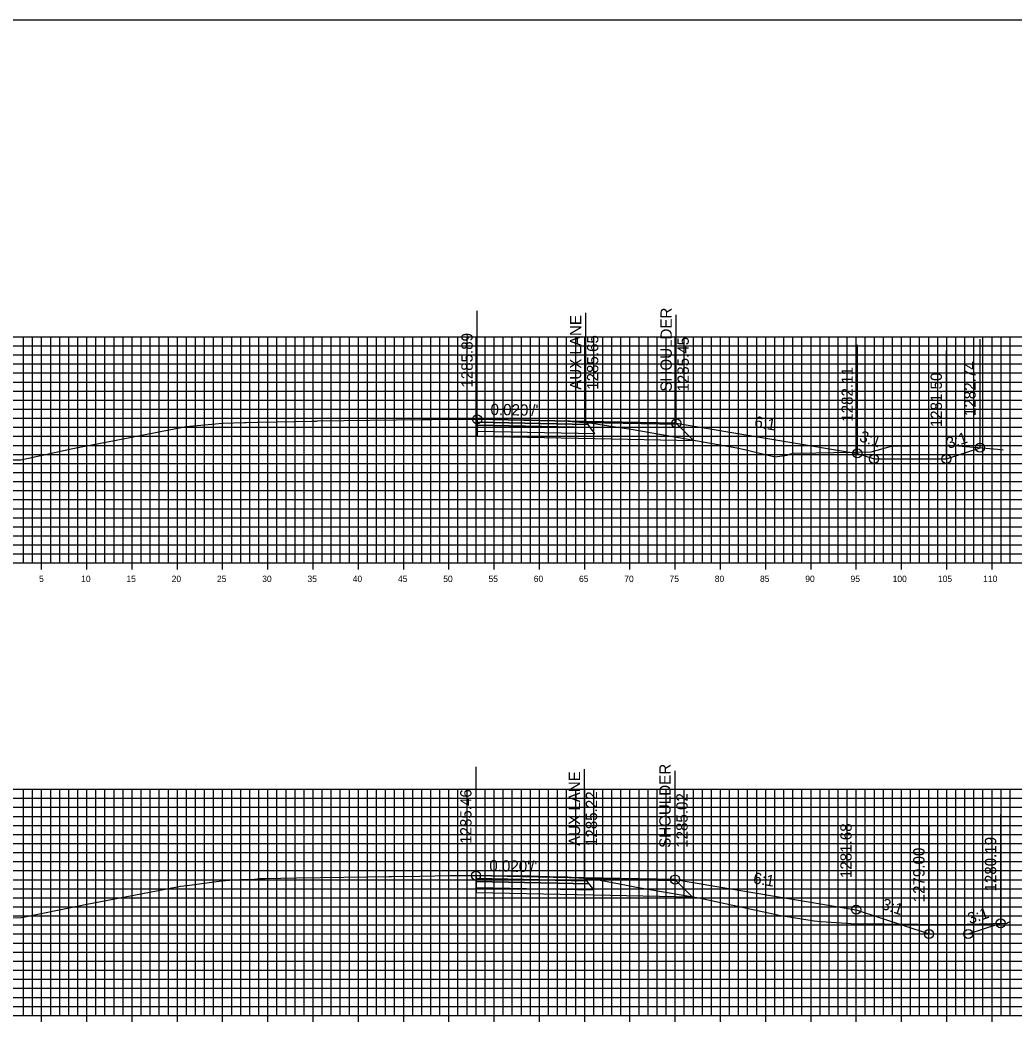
# Model space of a CAD drawing. Extents: x 674939 to 678919, y 750652 to 765176.
# Drawn here: x 678751.2 to 678861.1, y 763685.2 to 763796.3 of the extents above; entities that cross this region are included whole.
import ezdxf

# ---------------------------------------------------------------- set-up
doc = ezdxf.new("R2010")
doc.units = 0
for name, color, linetype in [('Level 10', 7, 'Continuous'), ('Level 18', 7, 'Continuous'), ('Level 19', 7, 'Continuous'), ('Level 20', 7, 'Continuous'), ('Level 22', 7, 'Continuous'), ('Level 23', 7, 'Continuous'), ('Level 4', 7, 'Continuous'), ('Level 7', 7, 'Continuous'), ('Level 8', 7, 'Continuous'), ('Level 9', 7, 'Continuous')]:
    doc.layers.add(name, color=color, linetype=linetype)

msp = doc.modelspace()

# ---------------------------------------------------------------- linework, layer by layer
at = {"layer": 'Level 10'}
for points in [[(678749.18, 763747.68), (678751.22, 763747.7), (678756.98, 763748.93), (678758.31, 763749.2), (678761.77, 763749.87), (678769.5, 763751.38), (678772.74, 763751.68), (678773.44, 763751.74), (678773.47, 763751.74), (678773.59, 763751.75), (678775.92, 763751.82), (678776.11, 763751.82), (678777.39, 763751.86), (678777.48, 763751.86), (678777.49, 763751.86), (678777.53, 763751.87), (678777.57, 763751.86), (678783.35, 763751.97), (678783.76, 763751.98), (678783.91, 763751.98), (678783.99, 763751.99), (678795.6, 763752.14), (678796.62, 763752.15), (678801.48, 763752.17), (678801.65, 763752.17), (678801.97, 763752.17), (678801.99, 763752.18), (678802.1, 763752.17), (678804.69, 763752.16), (678804.76, 763752.16), (678807.54, 763752.1), (678807.82, 763752.09), (678807.98, 763752.09), (678811.69, 763751.97), (678811.79, 763751.96), (678812.52, 763751.9), (678814.3, 763751.73), (678816.19, 763751.45), (678818.89, 763751.04), (678826.6, 763749.68), (678830.35, 763749.02), (678831.02, 763748.86), (678834.58, 763748.03), (678835.88, 763748.2), (678836.15, 763748.33), (678836.56, 763748.44), (678839.06, 763748.48), (678845.19, 763748.58), (678847.44, 763749.2), (678853.65, 763749.31), (678853.91, 763749.31), (678859.15, 763748.86), (678859.38, 763748.83), (678859.4, 763748.83), (678859.4, 763748.83), (678859.77, 763748.79)], [(678749.62, 763697.08), (678751.3, 763697.1), (678757.81, 763698.44), (678758.35, 763698.55), (678767.37, 763700.29), (678768.88, 763700.58), (678769.6, 763700.66), (678773.41, 763701.15), (678773.49, 763701.17), (678774.7, 763701.26), (678775.42, 763701.3), (678776.02, 763701.32), (678776.65, 763701.33), (678777.02, 763701.35), (678777.14, 763701.36), (678777.33, 763701.38), (678777.5, 763701.4), (678777.62, 763701.41), (678778.22, 763701.41), (678781.7, 763701.48), (678786.9, 763701.57), (678791.93, 763701.64), (678792.17, 763701.64), (678795.31, 763701.68), (678798.65, 763701.74), (678799.9, 763701.75), (678801.52, 763701.75), (678801.65, 763701.75), (678802.17, 763701.75), (678803.13, 763701.75), (678805.32, 763701.73), (678807.57, 763701.7), (678808.47, 763701.67), (678809.65, 763701.64), (678810.55, 763701.62), (678811.62, 763701.6), (678811.63, 763701.59), (678811.67, 763701.59), (678812.84, 763701.51), (678814.46, 763701.4), (678818.13, 763700.69), (678819.43, 763700.44), (678820.5, 763700.25), (678826.14, 763699.29), (678834.69, 763697.43), (678834.99, 763697.36), (678835.47, 763697.29), (678838.87, 763696.73), (678839.65, 763696.68), (678842.97, 763696.46), (678850.35, 763696.39), (678854.39, 763696.34), (678857.13, 763696.42), (678860.15, 763696.5), (678860.28, 763696.56), (678860.31, 763696.57), (678860.58, 763696.69)]]:
    msp.add_lwpolyline(points, dxfattribs=at)
at = {"layer": 'Level 18'}
for points in [[(678823.65, 763751.73), (678813.65, 763751.93), (678801.65, 763752.17)], [(678801.65, 763752.17), (678813.65, 763751.93), (678823.65, 763751.73), (678843.65, 763748.4), (678845.49, 763747.79), (678853.49, 763747.79), (678857.21, 763749.03)], [(678823.65, 763751.73), (678823.65, 763751.73)], [(678823.52, 763701.31), (678813.52, 763701.51), (678801.52, 763701.75)], [(678801.52, 763701.75), (678813.52, 763701.51), (678823.52, 763701.31), (678843.52, 763697.97), (678851.57, 763695.29), (678855.91, 763695.29), (678859.49, 763696.48)], [(678823.52, 763701.31), (678823.52, 763701.31)]]:
    msp.add_lwpolyline(points, dxfattribs=at)
for points in [[(678801.65, 763752.17), (678801.65, 763751.84), (678813.9, 763751.59), (678813.65, 763751.93)], [(678813.65, 763751.93), (678823.65, 763751.73), (678823.77, 763751.58), (678813.77, 763751.77)], [(678801.52, 763701.75), (678801.52, 763701.42), (678813.77, 763701.17), (678813.52, 763701.51)], [(678813.52, 763701.51), (678823.52, 763701.31), (678823.64, 763701.15), (678813.64, 763701.35)]]:
    msp.add_lwpolyline(points, close=True, dxfattribs=at)
at = {"layer": 'Level 19'}
for points in [[(678801.65, 763751.84), (678801.65, 763751.51), (678814.15, 763751.26), (678813.9, 763751.59)], [(678801.65, 763751.51), (678801.65, 763750.85), (678814.65, 763750.59), (678814.15, 763751.26)], [(678801.52, 763701.42), (678801.52, 763701.09), (678814.02, 763700.83), (678813.77, 763701.17)], [(678801.52, 763701.09), (678801.52, 763700.43), (678814.52, 763700.16), (678814.02, 763700.83)]]:
    msp.add_lwpolyline(points, close=True, dxfattribs=at)
for points in [[(678801.65, 763750.85), (678801.65, 763750.31), (678814.65, 763750.05), (678825.53, 763749.83), (678823.77, 763751.58)], [(678801.52, 763700.43), (678801.52, 763699.89), (678814.52, 763699.62), (678825.4, 763699.4), (678823.64, 763701.15)]]:
    msp.add_lwpolyline(points, dxfattribs=at)
at = {"layer": 'Level 20'}
for p, q in [((678598.53, 763761.29), (678898.53, 763761.29)), ((678751.53, 763736.29), (678751.53, 763761.29)), ((678752.53, 763736.29), (678752.53, 763761.29)), ((678753.53, 763736.29), (678753.53, 763761.29)), ((678754.53, 763736.29), (678754.53, 763761.29)), ((678755.53, 763736.29), (678755.53, 763761.29)), ((678756.53, 763736.29), (678756.53, 763761.29)), ((678757.53, 763736.29), (678757.53, 763761.29)), ((678758.53, 763736.29), (678758.53, 763761.29)), ((678759.53, 763736.29), (678759.53, 763761.29)), ((678760.53, 763736.29), (678760.53, 763761.29)), ((678761.53, 763736.29), (678761.53, 763761.29)), ((678762.53, 763736.29), (678762.53, 763761.29)), ((678763.53, 763736.29), (678763.53, 763761.29)), ((678764.53, 763736.29), (678764.53, 763761.29)), ((678765.53, 763736.29), (678765.53, 763761.29)), ((678766.53, 763736.29), (678766.53, 763761.29)), ((678767.53, 763736.29), (678767.53, 763761.29)), ((678768.53, 763736.29), (678768.53, 763761.29)), ((678769.53, 763736.29), (678769.53, 763761.29)), ((678770.53, 763736.29), (678770.53, 763761.29)), ((678771.53, 763736.29), (678771.53, 763761.29)), ((678772.53, 763736.29), (678772.53, 763761.29)), ((678773.53, 763736.29), (678773.53, 763761.29)), ((678774.53, 763736.29), (678774.53, 763761.29)), ((678775.53, 763736.29), (678775.53, 763761.29)), ((678776.53, 763736.29), (678776.53, 763761.29)), ((678777.53, 763736.29), (678777.53, 763761.29)), ((678778.53, 763736.29), (678778.53, 763761.29)), ((678779.53, 763736.29), (678779.53, 763761.29)), ((678780.53, 763736.29), (678780.53, 763761.29)), ((678781.53, 763736.29), (678781.53, 763761.29)), ((678782.53, 763736.29), (678782.53, 763761.29)), ((678783.53, 763736.29), (678783.53, 763761.29)), ((678784.53, 763736.29), (678784.53, 763761.29)), ((678785.53, 763736.29), (678785.53, 763761.29)), ((678786.53, 763736.29), (678786.53, 763761.29)), ((678787.53, 763736.29), (678787.53, 763761.29)), ((678788.53, 763736.29), (678788.53, 763761.29)), ((678789.53, 763736.29), (678789.53, 763761.29)), ((678790.53, 763736.29), (678790.53, 763761.29)), ((678791.53, 763736.29), (678791.53, 763761.29)), ((678792.53, 763736.29), (678792.53, 763761.29)), ((678793.53, 763736.29), (678793.53, 763761.29)), ((678794.53, 763736.29), (678794.53, 763761.29)), ((678795.53, 763736.29), (678795.53, 763761.29)), ((678796.53, 763736.29), (678796.53, 763761.29)), ((678797.53, 763736.29), (678797.53, 763761.29)), ((678798.53, 763736.29), (678798.53, 763761.29)), ((678799.53, 763736.29), (678799.53, 763761.29)), ((678800.53, 763736.29), (678800.53, 763761.29)), ((678801.53, 763736.29), (678801.53, 763761.29)), ((678802.53, 763736.29), (678802.53, 763761.29)), ((678803.53, 763736.29), (678803.53, 763761.29)), ((678804.53, 763736.29), (678804.53, 763761.29)), ((678805.53, 763736.29), (678805.53, 763761.29)), ((678806.53, 763736.29), (678806.53, 763761.29)), ((678807.53, 763736.29), (678807.53, 763761.29)), ((678808.53, 763736.29), (678808.53, 763761.29)), ((678809.53, 763736.29), (678809.53, 763761.29)), ((678810.53, 763736.29), (678810.53, 763761.29)), ((678811.53, 763736.29), (678811.53, 763761.29)), ((678812.53, 763736.29), (678812.53, 763761.29)), ((678813.53, 763736.29), (678813.53, 763761.29)), ((678814.53, 763736.29), (678814.53, 763761.29)), ((678815.53, 763736.29), (678815.53, 763761.29)), ((678816.53, 763736.29), (678816.53, 763761.29)), ((678817.53, 763736.29), (678817.53, 763761.29)), ((678818.53, 763736.29), (678818.53, 763761.29)), ((678819.53, 763736.29), (678819.53, 763761.29)), ((678820.53, 763736.29), (678820.53, 763761.29)), ((678821.53, 763736.29), (678821.53, 763761.29)), ((678822.53, 763736.29), (678822.53, 763761.29)), ((678823.53, 763736.29), (678823.53, 763761.29)), ((678824.53, 763736.29), (678824.53, 763761.29)), ((678825.53, 763736.29), (678825.53, 763761.29)), ((678826.53, 763736.29), (678826.53, 763761.29)), ((678827.53, 763736.29), (678827.53, 763761.29)), ((678828.53, 763736.29), (678828.53, 763761.29)), ((678829.53, 763736.29), (678829.53, 763761.29)), ((678830.53, 763736.29), (678830.53, 763761.29)), ((678831.53, 763736.29), (678831.53, 763761.29)), ((678832.53, 763736.29), (678832.53, 763761.29)), ((678833.53, 763736.29), (678833.53, 763761.29)), ((678834.53, 763736.29), (678834.53, 763761.29)), ((678835.53, 763736.29), (678835.53, 763761.29)), ((678836.53, 763736.29), (678836.53, 763761.29)), ((678837.53, 763736.29), (678837.53, 763761.29)), ((678838.53, 763736.29), (678838.53, 763761.29)), ((678839.53, 763736.29), (678839.53, 763761.29)), ((678840.53, 763736.29), (678840.53, 763761.29)), ((678841.53, 763736.29), (678841.53, 763761.29)), ((678842.53, 763736.29), (678842.53, 763761.29)), ((678843.53, 763736.29), (678843.53, 763761.29)), ((678844.53, 763736.29), (678844.53, 763761.29)), ((678845.53, 763736.29), (678845.53, 763761.29)), ((678846.53, 763736.29), (678846.53, 763761.29)), ((678847.53, 763736.29), (678847.53, 763761.29)), ((678848.53, 763736.29), (678848.53, 763761.29)), ((678849.53, 763736.29), (678849.53, 763761.29)), ((678850.53, 763736.29), (678850.53, 763761.29)), ((678851.53, 763736.29), (678851.53, 763761.29)), ((678852.53, 763736.29), (678852.53, 763761.29)), ((678853.53, 763736.29), (678853.53, 763761.29)), ((678854.53, 763736.29), (678854.53, 763761.29)), ((678855.53, 763736.29), (678855.53, 763761.29)), ((678856.53, 763736.29), (678856.53, 763761.29)), ((678857.53, 763736.29), (678857.53, 763761.29)), ((678858.53, 763736.29), (678858.53, 763761.29)), ((678859.53, 763736.29), (678859.53, 763761.29)), ((678860.53, 763736.29), (678860.53, 763761.29)), ((678598.53, 763760.29), (678898.53, 763760.29)), ((678598.53, 763759.29), (678898.53, 763759.29)), ((678598.53, 763758.29), (678898.53, 763758.29)), ((678598.53, 763757.29), (678898.53, 763757.29)), ((678598.53, 763756.29), (678898.53, 763756.29)), ((678598.53, 763755.29), (678898.53, 763755.29)), ((678598.53, 763754.29), (678898.53, 763754.29)), ((678598.53, 763753.29), (678898.53, 763753.29)), ((678598.53, 763752.29), (678898.53, 763752.29)), ((678598.53, 763751.29), (678898.53, 763751.29)), ((678598.53, 763750.29), (678898.53, 763750.29)), ((678598.53, 763749.29), (678898.53, 763749.29)), ((678598.53, 763748.29), (678898.53, 763748.29)), ((678598.53, 763747.29), (678898.53, 763747.29)), ((678598.53, 763746.29), (678898.53, 763746.29)), ((678598.53, 763745.29), (678898.53, 763745.29)), ((678598.53, 763744.29), (678898.53, 763744.29)), ((678598.53, 763743.29), (678898.53, 763743.29)), ((678598.53, 763742.29), (678898.53, 763742.29)), ((678598.53, 763741.29), (678898.53, 763741.29)), ((678598.53, 763740.29), (678898.53, 763740.29)), ((678598.53, 763739.29), (678898.53, 763739.29)), ((678598.53, 763738.29), (678898.53, 763738.29)), ((678598.53, 763737.29), (678898.53, 763737.29)), ((678598.53, 763736.29), (678898.53, 763736.29)), ((678598.53, 763711.29), (678898.53, 763711.29)), ((678751.53, 763686.29), (678751.53, 763711.29)), ((678752.53, 763686.29), (678752.53, 763711.29)), ((678753.53, 763686.29), (678753.53, 763711.29)), ((678754.53, 763686.29), (678754.53, 763711.29)), ((678755.53, 763686.29), (678755.53, 763711.29)), ((678756.53, 763686.29), (678756.53, 763711.29)), ((678757.53, 763686.29), (678757.53, 763711.29)), ((678758.53, 763686.29), (678758.53, 763711.29)), ((678759.53, 763686.29), (678759.53, 763711.29)), ((678760.53, 763686.29), (678760.53, 763711.29)), ((678761.53, 763686.29), (678761.53, 763711.29)), ((678762.53, 763686.29), (678762.53, 763711.29)), ((678763.53, 763686.29), (678763.53, 763711.29)), ((678764.53, 763686.29), (678764.53, 763711.29)), ((678765.53, 763686.29), (678765.53, 763711.29)), ((678766.53, 763686.29), (678766.53, 763711.29)), ((678767.53, 763686.29), (678767.53, 763711.29)), ((678768.53, 763686.29), (678768.53, 763711.29)), ((678769.53, 763686.29), (678769.53, 763711.29)), ((678770.53, 763686.29), (678770.53, 763711.29)), ((678771.53, 763686.29), (678771.53, 763711.29)), ((678772.53, 763686.29), (678772.53, 763711.29)), ((678773.53, 763686.29), (678773.53, 763711.29)), ((678774.53, 763686.29), (678774.53, 763711.29)), ((678775.53, 763686.29), (678775.53, 763711.29)), ((678776.53, 763686.29), (678776.53, 763711.29)), ((678777.53, 763686.29), (678777.53, 763711.29)), ((678778.53, 763686.29), (678778.53, 763711.29)), ((678779.53, 763686.29), (678779.53, 763711.29)), ((678780.53, 763686.29), (678780.53, 763711.29)), ((678781.53, 763686.29), (678781.53, 763711.29)), ((678782.53, 763686.29), (678782.53, 763711.29)), ((678783.53, 763686.29), (678783.53, 763711.29)), ((678784.53, 763686.29), (678784.53, 763711.29)), ((678785.53, 763686.29), (678785.53, 763711.29)), ((678786.53, 763686.29), (678786.53, 763711.29)), ((678787.53, 763686.29), (678787.53, 763711.29)), ((678788.53, 763686.29), (678788.53, 763711.29)), ((678789.53, 763686.29), (678789.53, 763711.29)), ((678790.53, 763686.29), (678790.53, 763711.29)), ((678791.53, 763686.29), (678791.53, 763711.29)), ((678792.53, 763686.29), (678792.53, 763711.29)), ((678793.53, 763686.29), (678793.53, 763711.29)), ((678794.53, 763686.29), (678794.53, 763711.29)), ((678795.53, 763686.29), (678795.53, 763711.29)), ((678796.53, 763686.29), (678796.53, 763711.29)), ((678797.53, 763686.29), (678797.53, 763711.29)), ((678798.53, 763686.29), (678798.53, 763711.29)), ((678799.53, 763686.29), (678799.53, 763711.29)), ((678800.53, 763686.29), (678800.53, 763711.29)), ((678801.53, 763686.29), (678801.53, 763711.29)), ((678802.53, 763686.29), (678802.53, 763711.29)), ((678803.53, 763686.29), (678803.53, 763711.29)), ((678804.53, 763686.29), (678804.53, 763711.29)), ((678805.53, 763686.29), (678805.53, 763711.29)), ((678806.53, 763686.29), (678806.53, 763711.29)), ((678807.53, 763686.29), (678807.53, 763711.29)), ((678808.53, 763686.29), (678808.53, 763711.29)), ((678809.53, 763686.29), (678809.53, 763711.29)), ((678810.53, 763686.29), (678810.53, 763711.29)), ((678811.53, 763686.29), (678811.53, 763711.29)), ((678812.53, 763686.29), (678812.53, 763711.29)), ((678813.53, 763686.29), (678813.53, 763711.29)), ((678814.53, 763686.29), (678814.53, 763711.29)), ((678815.53, 763686.29), (678815.53, 763711.29)), ((678816.53, 763686.29), (678816.53, 763711.29)), ((678817.53, 763686.29), (678817.53, 763711.29)), ((678818.53, 763686.29), (678818.53, 763711.29)), ((678819.53, 763686.29), (678819.53, 763711.29)), ((678820.53, 763686.29), (678820.53, 763711.29)), ((678821.53, 763686.29), (678821.53, 763711.29)), ((678822.53, 763686.29), (678822.53, 763711.29)), ((678823.53, 763686.29), (678823.53, 763711.29)), ((678824.53, 763686.29), (678824.53, 763711.29)), ((678825.53, 763686.29), (678825.53, 763711.29)), ((678826.53, 763686.29), (678826.53, 763711.29)), ((678827.53, 763686.29), (678827.53, 763711.29)), ((678828.53, 763686.29), (678828.53, 763711.29)), ((678829.53, 763686.29), (678829.53, 763711.29)), ((678830.53, 763686.29), (678830.53, 763711.29)), ((678831.53, 763686.29), (678831.53, 763711.29)), ((678832.53, 763686.29), (678832.53, 763711.29)), ((678833.53, 763686.29), (678833.53, 763711.29)), ((678834.53, 763686.29), (678834.53, 763711.29)), ((678835.53, 763686.29), (678835.53, 763711.29)), ((678836.53, 763686.29), (678836.53, 763711.29)), ((678837.53, 763686.29), (678837.53, 763711.29)), ((678838.53, 763686.29), (678838.53, 763711.29)), ((678839.53, 763686.29), (678839.53, 763711.29)), ((678840.53, 763686.29), (678840.53, 763711.29)), ((678841.53, 763686.29), (678841.53, 763711.29)), ((678842.53, 763686.29), (678842.53, 763711.29)), ((678843.53, 763686.29), (678843.53, 763711.29)), ((678844.53, 763686.29), (678844.53, 763711.29)), ((678845.53, 763686.29), (678845.53, 763711.29)), ((678846.53, 763686.29), (678846.53, 763711.29)), ((678847.53, 763686.29), (678847.53, 763711.29)), ((678848.53, 763686.29), (678848.53, 763711.29)), ((678849.53, 763686.29), (678849.53, 763711.29)), ((678850.53, 763686.29), (678850.53, 763711.29)), ((678851.53, 763686.29), (678851.53, 763711.29)), ((678852.53, 763686.29), (678852.53, 763711.29)), ((678853.53, 763686.29), (678853.53, 763711.29)), ((678854.53, 763686.29), (678854.53, 763711.29)), ((678855.53, 763686.29), (678855.53, 763711.29)), ((678856.53, 763686.29), (678856.53, 763711.29)), ((678857.53, 763686.29), (678857.53, 763711.29)), ((678858.53, 763686.29), (678858.53, 763711.29)), ((678859.53, 763686.29), (678859.53, 763711.29)), ((678860.53, 763686.29), (678860.53, 763711.29)), ((678598.53, 763710.29), (678898.53, 763710.29)), ((678598.53, 763709.29), (678898.53, 763709.29)), ((678598.53, 763708.29), (678898.53, 763708.29)), ((678598.53, 763707.29), (678898.53, 763707.29)), ((678598.53, 763706.29), (678898.53, 763706.29)), ((678598.53, 763705.29), (678898.53, 763705.29)), ((678598.53, 763704.29), (678898.53, 763704.29)), ((678598.53, 763703.29), (678898.53, 763703.29)), ((678598.53, 763702.29), (678898.53, 763702.29)), ((678598.53, 763701.29), (678898.53, 763701.29)), ((678598.53, 763700.29), (678898.53, 763700.29)), ((678598.53, 763699.29), (678898.53, 763699.29)), ((678598.53, 763698.29), (678898.53, 763698.29)), ((678598.53, 763697.29), (678898.53, 763697.29)), ((678598.53, 763696.29), (678898.53, 763696.29)), ((678598.53, 763695.29), (678898.53, 763695.29)), ((678598.53, 763694.29), (678898.53, 763694.29)), ((678598.53, 763693.29), (678898.53, 763693.29)), ((678598.53, 763692.29), (678898.53, 763692.29)), ((678598.53, 763691.29), (678898.53, 763691.29)), ((678598.53, 763690.29), (678898.53, 763690.29)), ((678598.53, 763689.29), (678898.53, 763689.29)), ((678598.53, 763688.29), (678898.53, 763688.29)), ((678598.53, 763687.29), (678898.53, 763687.29)), ((678598.53, 763686.29), (678898.53, 763686.29))]:
    msp.add_line(p, q, dxfattribs=at)
at = {"layer": 'Level 23'}
for p, q in [((678801.65, 763752.17), (678801.65, 763764.17)), ((678813.65, 763751.93), (678813.65, 763763.93)), ((678823.65, 763751.73), (678823.65, 763763.73)), ((678857.21, 763749.03), (678857.21, 763761.03)), ((678843.65, 763748.4), (678843.65, 763760.4)), ((678853.49, 763747.79), (678853.49, 763759.79)), ((678801.52, 763701.75), (678801.52, 763713.75)), ((678813.52, 763701.51), (678813.52, 763713.51)), ((678823.52, 763701.31), (678823.52, 763713.31)), ((678843.52, 763697.97), (678843.52, 763709.97)), ((678859.49, 763696.48), (678859.49, 763708.48)), ((678851.57, 763695.29), (678851.57, 763707.29))]:
    msp.add_line(p, q, dxfattribs=at)
at = {"layer": 'Level 4'}
msp.add_lwpolyline([(678578.53, 763576.29), (678918.53, 763576.29), (678918.53, 763796.29), (678578.53, 763796.29)], close=True, dxfattribs=at)
for centre in [(678801.65, 763752.17), (678823.65, 763751.73), (678857.21, 763749.03), (678843.65, 763748.4), (678845.49, 763747.79), (678853.49, 763747.79), (678801.52, 763701.75), (678823.52, 763701.31), (678843.52, 763697.97), (678859.49, 763696.48), (678851.57, 763695.29), (678855.91, 763695.29)]:
    msp.add_circle(centre, 0.5, dxfattribs=at)
at = {"layer": 'Level 7'}
for points in [[(678823.65, 763751.73), (678843.65, 763748.4), (678845.49, 763747.79)], [(678845.49, 763747.79), (678853.49, 763747.79), (678857.21, 763749.03)], [(678823.52, 763701.31), (678843.52, 763697.97), (678851.57, 763695.29)], [(678851.57, 763695.29), (678855.91, 763695.29), (678859.49, 763696.48)]]:
    msp.add_lwpolyline(points, dxfattribs=at)
at = {"layer": 'Level 8'}
for p, q in [((678598.53, 763736.29), (678898.53, 763736.29)), ((678753.53, 763735.59), (678753.53, 763736.99)), ((678758.53, 763735.59), (678758.53, 763736.99)), ((678763.53, 763735.59), (678763.53, 763736.99)), ((678768.53, 763735.59), (678768.53, 763736.99)), ((678773.53, 763735.59), (678773.53, 763736.99)), ((678778.53, 763735.59), (678778.53, 763736.99)), ((678783.53, 763735.59), (678783.53, 763736.99)), ((678788.53, 763735.59), (678788.53, 763736.99)), ((678793.53, 763735.59), (678793.53, 763736.99)), ((678798.53, 763735.59), (678798.53, 763736.99)), ((678803.53, 763735.59), (678803.53, 763736.99)), ((678808.53, 763735.59), (678808.53, 763736.99)), ((678813.53, 763735.59), (678813.53, 763736.99)), ((678818.53, 763735.59), (678818.53, 763736.99)), ((678823.53, 763735.59), (678823.53, 763736.99)), ((678828.53, 763735.59), (678828.53, 763736.99)), ((678833.53, 763735.59), (678833.53, 763736.99)), ((678838.53, 763735.59), (678838.53, 763736.99)), ((678843.53, 763735.59), (678843.53, 763736.99)), ((678848.53, 763735.59), (678848.53, 763736.99)), ((678853.53, 763735.59), (678853.53, 763736.99)), ((678858.53, 763735.59), (678858.53, 763736.99)), ((678598.53, 763686.29), (678898.53, 763686.29)), ((678753.53, 763685.59), (678753.53, 763686.99)), ((678758.53, 763685.59), (678758.53, 763686.99)), ((678763.53, 763685.59), (678763.53, 763686.99)), ((678768.53, 763685.59), (678768.53, 763686.99)), ((678773.53, 763685.59), (678773.53, 763686.99)), ((678778.53, 763685.59), (678778.53, 763686.99)), ((678783.53, 763685.59), (678783.53, 763686.99)), ((678788.53, 763685.59), (678788.53, 763686.99)), ((678793.53, 763685.59), (678793.53, 763686.99)), ((678798.53, 763685.59), (678798.53, 763686.99)), ((678803.53, 763685.59), (678803.53, 763686.99)), ((678808.53, 763685.59), (678808.53, 763686.99)), ((678813.53, 763685.59), (678813.53, 763686.99)), ((678818.53, 763685.59), (678818.53, 763686.99)), ((678823.53, 763685.59), (678823.53, 763686.99)), ((678828.53, 763685.59), (678828.53, 763686.99)), ((678833.53, 763685.59), (678833.53, 763686.99)), ((678838.53, 763685.59), (678838.53, 763686.99)), ((678843.53, 763685.59), (678843.53, 763686.99)), ((678848.53, 763685.59), (678848.53, 763686.99)), ((678853.53, 763685.59), (678853.53, 763686.99)), ((678858.53, 763685.59), (678858.53, 763686.99))]:
    msp.add_line(p, q, dxfattribs=at)

# ---------------------------------------------------------------- texts
at = {"layer": 'Level 22'}
for s, rotation, p in [("0.020'/'", 358.8542, (678803.11, 763752.65)), ('6:1', 350.5377, (678832.21, 763751.31)), ('3:1', 341.5651, (678843.79, 763749.78)), ('3:1', 18.4349, (678853.73, 763748.89)), ("0.020'/'", 358.8542, (678802.98, 763702.22)), ('6:1', 350.5377, (678832.08, 763700.89)), ('3:1', 341.5651, (678846.24, 763698.09)), ('3:1', 18.4349, (678856.08, 763696.37))]:
    msp.add_text(s, height=1.25, rotation=rotation, dxfattribs=at).set_placement(p)
at = {"layer": 'Level 23'}
for s, p in [('SHOULDER', (678823.15, 763755.23)), ('AUX LANE', (678813.15, 763755.43)), ('1285.89', (678801.15, 763755.67)), ('1285.65', (678815.03, 763755.43)), ('1285.45', (678825.03, 763755.23)), ('1282.74', (678856.71, 763752.53)), ('1282.11', (678843.15, 763751.9)), ('1281.50', (678852.99, 763751.29)), ('SHOULDER', (678823.02, 763704.81)), ('AUX LANE', (678813.02, 763705.01)), ('1285.46', (678801.02, 763705.25)), ('1285.22', (678814.9, 763705.01)), ('1285.02', (678824.9, 763704.81)), ('1281.68', (678843.02, 763701.47)), ('1280.19', (678858.99, 763699.98)), ('1279.00', (678851.07, 763698.79))]:
    msp.add_text(s, height=1.25, rotation=90, dxfattribs=at).set_placement(p)
at = {"layer": 'Level 9'}
for s, p in [('5', (678753.25, 763734.19)), ('10', (678757.9, 763734.19)), ('15', (678762.9, 763734.19)), ('20', (678767.9, 763734.19)), ('25', (678772.9, 763734.19)), ('30', (678777.9, 763734.19)), ('35', (678782.9, 763734.19)), ('40', (678787.9, 763734.19)), ('45', (678792.9, 763734.19)), ('50', (678797.9, 763734.19)), ('55', (678802.9, 763734.19)), ('60', (678807.9, 763734.19)), ('65', (678812.9, 763734.19)), ('70', (678817.9, 763734.19)), ('75', (678822.9, 763734.19)), ('80', (678827.9, 763734.19)), ('85', (678832.9, 763734.19)), ('90', (678837.9, 763734.19)), ('95', (678842.9, 763734.19)), ('100', (678847.55, 763734.19)), ('105', (678852.55, 763734.19)), ('110', (678857.55, 763734.19))]:
    msp.add_text(s, height=0.7, dxfattribs=at).set_placement(p)

doc.saveas('drawing.dxf')
